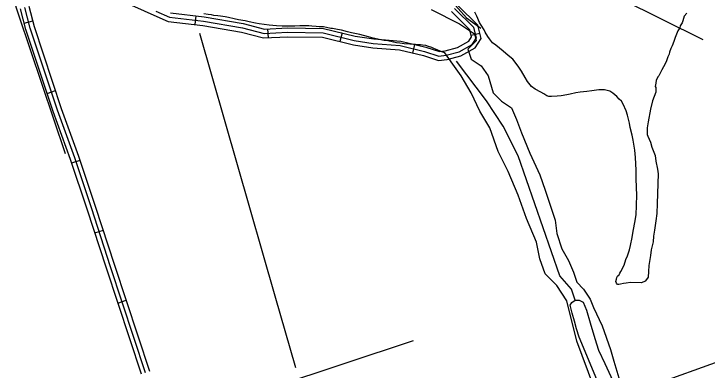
# Model space of a CAD drawing. Extents: x 3161514 to 3199414, y 831166 to 856601.
# Drawn here: x 3168439 to 3170791, y 850162 to 851370 of the extents above; entities that cross this region are included whole.
import ezdxf

# ---------------------------------------------------------------- set-up
doc = ezdxf.new("R2010")
doc.units = 0
for name, color, linetype in [('V-ROAD-CNTR', 7, 'Continuous'), ('V-SITE-VEGE', 7, 'Continuous'), ('V-TOPO-SHOR', 7, 'Continuous')]:
    doc.layers.add(name, color=color, linetype=linetype)

msp = doc.modelspace()

# ---------------------------------------------------------------- linework, layer by layer
at = {"layer": 'V-ROAD-CNTR'}
for p, q in [((3169057, 851363.2), (3169053.5, 851333.4)), ((3168474.6, 851338.9), (3168503.7, 851346.4)), ((3169299.9, 851318.9), (3169301.4, 851289)), ((3169552.3, 851305.5), (3169545.3, 851276.3)), ((3169990.5, 851297.9), (3170019.6, 851305)), ((3169798.6, 851266.4), (3169791.7, 851237.2)), ((3168552.4, 851100.3), (3168580.8, 851109.7)), ((3168635.4, 850864.4), (3168663.8, 850874)), ((3168714.2, 850627.3), (3168742.7, 850636.6)), ((3168792.1, 850389.7), (3168820.6, 850399.1))]:
    msp.add_line(p, q, dxfattribs=at)
for points in [[(3168805.5, 851414), (3168914.3, 851366), (3168962.5, 851344.1), (3169079.9, 851330.2), (3169211.1, 851307.5), (3169286.3, 851288.2), (3169368.2, 851292.4), (3169486.2, 851290.7), (3169591.1, 851265.2), (3169656.4, 851255), (3169746.8, 851247.8), (3169828.4, 851228.5), (3169879.4, 851211.4), (3169908.5, 851214.9), (3169955.4, 851227.8), (3170004.1, 851255), (3170024.1, 851286.4), (3170013.2, 851331.4), (3169945.4, 851398.9)], [(3168871.7, 850148.3), (3168753.2, 850507.6), (3168687.9, 850708), (3168631.3, 850876.5), (3168572.9, 851038.6), (3168480.3, 851317), (3168461.9, 851387.6)], [(3168886, 850152.9), (3168767.5, 850512.3), (3168702.1, 850712.7), (3168645.5, 850881.4), (3168587, 851043.5), (3168494.7, 851321.3), (3168476.5, 851391.4)], [(3168900.2, 850157.4), (3168781.8, 850516.9), (3168716.4, 850717.4), (3168659.6, 850886.4), (3168601.2, 851048.4), (3168509.1, 851325.6), (3168491, 851395.1)], [(3168920.4, 851379.7), (3168966.6, 851358.8), (3169082.1, 851345.1), (3169214.2, 851322.1), (3169287.8, 851303.3), (3169367.9, 851307.4), (3169488.1, 851305.6), (3169594.1, 851279.9), (3169658.1, 851269.9), (3169749.2, 851262.6), (3169832.5, 851242.9), (3169881, 851226.7), (3169905.6, 851229.6), (3169949.7, 851241.8), (3169993.5, 851266.3), (3170008.1, 851289.1), (3169999.7, 851323.8), (3169934.3, 851388.7)], [(3168970.7, 851373.4), (3169084.3, 851359.9), (3169217.4, 851336.8), (3169289.4, 851318.4), (3169367.7, 851322.4), (3169490, 851320.6), (3169597, 851294.6), (3169659.9, 851284.8), (3169751.5, 851277.5), (3169836.6, 851257.4), (3169882.5, 851242), (3169902.7, 851244.4), (3169944, 851255.8), (3169982.9, 851277.5), (3169992, 851291.7), (3169986.1, 851316.1), (3169923.3, 851378.5)]]:
    msp.add_lwpolyline(points, dxfattribs=at)
at = {"layer": 'V-SITE-VEGE'}
for p, q in [((3169854.7, 851384.3), (3169951, 851335.9)), ((3169098.4, 851367.6), (3169083.3, 851370)), ((3169109.5, 851366.5), (3169098.4, 851367.6)), ((3169117.6, 851364.7), (3169109.5, 851366.5)), ((3169131, 851362.9), (3169117.6, 851364.7)), ((3169139.7, 851362.3), (3169131, 851362.9)), ((3169155.4, 851360), (3169139.7, 851362.3)), ((3169167.1, 851357.7), (3169155.4, 851360)), ((3169186.9, 851353), (3169167.1, 851357.7)), ((3170009.7, 851361.9), (3170003.2, 851375.8)), ((3170019, 851341.2), (3170009.7, 851361.9)), ((3170713.3, 851362.6), (3170708.1, 851346.1)), ((3170722.4, 851372.1), (3170713.3, 851362.6)), ((3169201.4, 851350.1), (3169186.9, 851353)), ((3169223.5, 851346), (3169201.4, 851350.1)), ((3169237.5, 851342.5), (3169223.5, 851346)), ((3169258.4, 851339), (3169237.5, 851342.5)), ((3169271.2, 851336), (3169258.4, 851339)), ((3169304.9, 851331.9), (3169271.2, 851336)), ((3169951, 851335.9), (3170002.2, 851301.8)), ((3170024.6, 851331.3), (3170019, 851341.2)), ((3170705.9, 851339.3), (3170699.9, 851329.7)), ((3170708.1, 851346.1), (3170705.9, 851339.3)), ((3169317.7, 851330.2), (3169304.9, 851331.9)), ((3169330.5, 851329), (3169317.7, 851330.2)), ((3169349.7, 851328.4), (3169330.5, 851329)), ((3169392.2, 851328.4), (3169349.7, 851328.4)), ((3169409.6, 851328.9), (3169392.2, 851328.4)), ((3169439.3, 851328.9), (3169409.6, 851328.9)), ((3169449.8, 851328.3), (3169439.3, 851328.9)), ((3169464.9, 851327.7), (3169449.8, 851328.3)), ((3169474.8, 851326.5), (3169464.9, 851327.7)), ((3169489.3, 851325.9), (3169474.8, 851326.5)), ((3169499.2, 851324.2), (3169489.3, 851325.9)), ((3169514.9, 851320.7), (3169499.2, 851324.2)), ((3169519.6, 851320.1), (3169514.9, 851320.7)), ((3169537, 851316.6), (3169519.6, 851320.1)), ((3169551, 851314.2), (3169537, 851316.6)), ((3169570.8, 851309.6), (3169551, 851314.2)), ((3170034, 851315.4), (3170024.6, 851331.3)), ((3170037.7, 851307.5), (3170034, 851315.4)), ((3170691.6, 851312.3), (3170682.3, 851290)), ((3170697.7, 851322.9), (3170691.6, 851312.3)), ((3170699.9, 851329.7), (3170697.7, 851322.9)), ((3169584.1, 851306.1), (3169570.8, 851309.6)), ((3169601, 851302), (3169584.1, 851306.1)), ((3169612.6, 851299.6), (3169601, 851302)), ((3169641.7, 851292), (3169612.6, 851299.6)), ((3169658, 851287.9), (3169641.7, 851292)), ((3169684.2, 851282.1), (3169658, 851287.9)), ((3170002.2, 851301.8), (3170007.9, 851279)), ((3170047.2, 851293.6), (3170037.7, 851307.5)), ((3170052.8, 851285.6), (3170047.2, 851293.6)), ((3170682.3, 851290), (3170678, 851276.4)), ((3169695.2, 851279.8), (3169684.2, 851282.1)), ((3169707.4, 851278), (3169695.2, 851279.8)), ((3169737.7, 851272.2), (3169707.4, 851278)), ((3169748.7, 851271), (3169737.7, 851272.2)), ((3169763.3, 851268.6), (3169748.7, 851271)), ((3169782.5, 851267.5), (3169763.3, 851268.6)), ((3169790, 851266.9), (3169782.5, 851267.5)), ((3169801.7, 851265.7), (3169790, 851266.9)), ((3169809.2, 851265.1), (3169801.7, 851265.7)), ((3169819.1, 851265.1), (3169809.2, 851265.1)), ((3169825.5, 851263.9), (3169819.1, 851265.1)), ((3169837.1, 851262.2), (3169825.5, 851263.9)), ((3170007.9, 851279), (3169990.8, 851262)), ((3170063.3, 851271.7), (3170052.8, 851285.6)), ((3170073.8, 851263.6), (3170063.3, 851271.7)), ((3170098.7, 851243.5), (3170073.8, 851263.6)), ((3170678, 851276.4), (3170672.8, 851261.9)), ((3169845.3, 851259.8), (3169837.1, 851262.2)), ((3169857.5, 851255.7), (3169845.3, 851259.8)), ((3169863.9, 851252.8), (3169857.5, 851255.7)), ((3169869.7, 851249.9), (3169863.9, 851252.8)), ((3169877.3, 851247), (3169869.7, 851249.9)), ((3169891.2, 851241.2), (3169877.3, 851247)), ((3169901.1, 851237.7), (3169891.2, 851241.2)), ((3169990.8, 851262), (3169979.5, 851250.6)), ((3169979.5, 851250.6), (3169990.8, 851216.5)), ((3170116, 851229.4), (3170098.7, 851243.5)), ((3170667.7, 851252.3), (3170663.5, 851239.7)), ((3170672.8, 851261.9), (3170667.7, 851252.3)), ((3169928.3, 851199.4), (3169901.1, 851237.7)), ((3170131.3, 851216.3), (3170116, 851229.4)), ((3170657.2, 851224.2), (3170653, 851210.6)), ((3170662.4, 851233.8), (3170657.2, 851224.2)), ((3170663.5, 851239.7), (3170662.4, 851233.8)), ((3169956.7, 851159.6), (3169928.3, 851199.4)), ((3169990.8, 851216.5), (3170024.9, 851193.7)), ((3170024.9, 851193.7), (3170047.7, 851159.6)), ((3170149.3, 851192.4), (3170131.3, 851216.3)), ((3170648.9, 851200.9), (3170637.6, 851180.7)), ((3170653, 851210.6), (3170648.9, 851200.9)), ((3170160.6, 851175.5), (3170149.3, 851192.4)), ((3170173.8, 851154.7), (3170160.6, 851175.5)), ((3170637.6, 851180.7), (3170630.4, 851166.2)), ((3169990.8, 851102.7), (3169956.7, 851159.6)), ((3170047.7, 851159.6), (3170064.7, 851102.7)), ((3170181.3, 851140.8), (3170173.8, 851154.7)), ((3170625.3, 851157.5), (3170618.2, 851145)), ((3170627.4, 851160.4), (3170625.3, 851157.5)), ((3170630.4, 851166.2), (3170627.4, 851160.4)), ((3170195.5, 851123.9), (3170181.3, 851140.8)), ((3170207, 851114.8), (3170195.5, 851123.9)), ((3170617, 851135.2), (3170614.8, 851123.6)), ((3170614.8, 851123.6), (3170616.6, 851120.6)), ((3170618.2, 851145), (3170617, 851135.2)), ((3170019.3, 851040.1), (3169990.8, 851102.7)), ((3170064.7, 851102.7), (3170093.2, 851074.2)), ((3170226.3, 851104.6), (3170207, 851114.8)), ((3170237, 851099.4), (3170226.3, 851104.6)), ((3170246.6, 851092.4), (3170237, 851099.4)), ((3170345.5, 851101.7), (3170325.8, 851097.3)), ((3170360.2, 851104.3), (3170345.5, 851101.7)), ((3170382.7, 851106.7), (3170360.2, 851104.3)), ((3170399.4, 851109.2), (3170382.7, 851106.7)), ((3170423.9, 851112.5), (3170399.4, 851109.2)), ((3170442.5, 851112.1), (3170423.9, 851112.5)), ((3170460.9, 851107.7), (3170442.5, 851112.1)), ((3170470.6, 851101.6), (3170460.9, 851107.7)), ((3170484, 851089.6), (3170470.6, 851101.6)), ((3170617.2, 851104), (3170605.8, 851074.9)), ((3170616.6, 851120.6), (3170617.4, 851113.7)), ((3170617.4, 851113.7), (3170617.2, 851104)), ((3170253.4, 851090.2), (3170246.6, 851092.4)), ((3170263.1, 851090), (3170253.4, 851090.2)), ((3170281.7, 851091.5), (3170263.1, 851090)), ((3170295.4, 851092.2), (3170281.7, 851091.5)), ((3170315.1, 851095.6), (3170295.4, 851092.2)), ((3170325.8, 851097.3), (3170315.1, 851095.6)), ((3170492.5, 851080.6), (3170484, 851089.6)), ((3170500.2, 851073.6), (3170492.5, 851080.6)), ((3170093.2, 851074.2), (3170127.3, 851051.5)), ((3170505.8, 851063.6), (3170500.2, 851073.6)), ((3170516, 851040.9), (3170505.8, 851063.6)), ((3170605.8, 851074.9), (3170598.2, 851046.8)), ((3170053.4, 850983.2), (3170019.3, 851040.1)), ((3170127.3, 851051.5), (3170144.3, 851011.7)), ((3170520.5, 851026.2), (3170516, 851040.9)), ((3170598.2, 851046.8), (3170590.4, 851004)), ((3170144.3, 851011.7), (3170161.4, 850966.2)), ((3170527.7, 850999.6), (3170520.5, 851026.2)), ((3170081.8, 850903.6), (3170053.4, 850983.2)), ((3170530.3, 850984.9), (3170527.7, 850999.6)), ((3170536.5, 850959.3), (3170530.3, 850984.9)), ((3170587.9, 850983.5), (3170587.4, 850961)), ((3170590.4, 851004), (3170587.9, 850983.5)), ((3170161.4, 850966.2), (3170189.8, 850897.9)), ((3170540, 850941.6), (3170536.5, 850959.3)), ((3170587.4, 850961), (3170589.2, 850955.1)), ((3170546.1, 850908.3), (3170540, 850941.6)), ((3170589.2, 850955.1), (3170598.5, 850935.4)), ((3170598.5, 850935.4), (3170603, 850918.6)), ((3170603, 850918.6), (3170615, 850890)), ((3170115.9, 850835.3), (3170081.8, 850903.6)), ((3170189.8, 850897.9), (3170223.9, 850824)), ((3170547.4, 850882.8), (3170546.1, 850908.3)), ((3170615, 850890), (3170617.4, 850870.4)), ((3170550.3, 850839.8), (3170547.4, 850882.8)), ((3170617.4, 850870.4), (3170622.7, 850843.9)), ((3170622.7, 850843.9), (3170624.2, 850827.2)), ((3170150, 850755.7), (3170115.9, 850835.3)), ((3170223.9, 850824), (3170241, 850772.8)), ((3170550.6, 850814.4), (3170550.3, 850839.8)), ((3170624.2, 850827.2), (3170621.8, 850726.6)), ((3170551.7, 850779.1), (3170550.6, 850814.4)), ((3170241, 850772.8), (3170258.1, 850721.6)), ((3170552.2, 850757.6), (3170551.7, 850779.1)), ((3170178.5, 850676), (3170150, 850755.7)), ((3170551.3, 850719.5), (3170552.2, 850757.6)), ((3170621.8, 850726.6), (3170620, 850693.5)), ((3170258.1, 850721.6), (3170275.1, 850670.4)), ((3170549.6, 850689.3), (3170551.3, 850719.5)), ((3170212.6, 850596.4), (3170178.5, 850676)), ((3170547.1, 850667.9), (3170549.6, 850689.3)), ((3170620, 850693.5), (3170616.5, 850668.1)), ((3170275.1, 850670.4), (3170280.8, 850624.9)), ((3170539.4, 850632.9), (3170547.1, 850667.9)), ((3170616.5, 850668.1), (3170612.8, 850637)), ((3170536.9, 850611.4), (3170539.4, 850632.9)), ((3170612.8, 850637), (3170609.4, 850616.5)), ((3170280.8, 850624.9), (3170297.9, 850573.7)), ((3170531.4, 850585.2), (3170536.9, 850611.4)), ((3170609.4, 850616.5), (3170607.9, 850597)), ((3170223.9, 850539.5), (3170212.6, 850596.4)), ((3170527.1, 850569.6), (3170531.4, 850585.2)), ((3170607.9, 850597), (3170601.4, 850569.8)), ((3170297.9, 850573.7), (3170320.6, 850533.8)), ((3170520.8, 850549.3), (3170527.1, 850569.6)), ((3170601.4, 850569.8), (3170599, 850551.3)), ((3170241, 850488.3), (3170223.9, 850539.5)), ((3170509.3, 850518.3), (3170515.6, 850536.7)), ((3170515.6, 850536.7), (3170520.8, 850549.3)), ((3170599, 850551.3), (3170593.3, 850517.2)), ((3170320.6, 850533.8), (3170337.7, 850494)), ((3170498, 850497), (3170509.3, 850518.3)), ((3170593.3, 850517.2), (3170591.8, 850496.7)), ((3170280.8, 850448.5), (3170241, 850488.3)), ((3170337.7, 850494), (3170349, 850459.9)), ((3170490.9, 850483.5), (3170494.9, 850490.3)), ((3170494.9, 850490.3), (3170498, 850497)), ((3170591.8, 850496.7), (3170591.4, 850477.2)), ((3170481.6, 850462.3), (3170483.7, 850470)), ((3170483.7, 850470), (3170484.8, 850475.9)), ((3170484.8, 850475.9), (3170487.9, 850482.6)), ((3170487.9, 850482.6), (3170490.9, 850483.5)), ((3170588.3, 850473.4), (3170580.3, 850463.8)), ((3170591.4, 850477.2), (3170588.3, 850473.4)), ((3170314.9, 850397.3), (3170280.8, 850448.5)), ((3170349, 850459.9), (3170371.8, 850437.1)), ((3170483.4, 850456.4), (3170481.6, 850462.3)), ((3170485.3, 850453.4), (3170483.4, 850456.4)), ((3170488.2, 850452.3), (3170485.3, 850453.4)), ((3170491.1, 850452.3), (3170488.2, 850452.3)), ((3170497, 850453.1), (3170491.1, 850452.3)), ((3170506.8, 850455.8), (3170497, 850453.1)), ((3170516.6, 850456.5), (3170506.8, 850455.8)), ((3170531.3, 850459.1), (3170516.6, 850456.5)), ((3170568.4, 850458.2), (3170531.3, 850459.1)), ((3170580.3, 850463.8), (3170568.4, 850458.2)), ((3170371.8, 850437.1), (3170394.5, 850403)), ((3170349, 850260.8), (3170314.9, 850397.3)), ((3170394.5, 850403), (3170405.9, 850374.6)), ((3170405.9, 850374.6), (3170434.3, 850312)), ((3170434.3, 850312), (3170462.7, 850232.3)), ((3170422.9, 850061.7), (3170349, 850260.8)), ((3170462.7, 850232.3), (3170474.1, 850192.5)), ((3170474.1, 850192.5), (3170491.2, 850135.6))]:
    msp.add_line(p, q, dxfattribs=at)
at = {"layer": 'V-TOPO-SHOR'}
for p, q in [((3170601.6, 850109.5), (3172460.7, 850782.3)), ((3168955.1, 849984.9), (3169795.1, 850262.8))]:
    msp.add_line(p, q, dxfattribs=at)
for points in [[(3168995.3, 853041.3), (3169083.8, 852856.6), (3169186.4, 852630.8), (3169252.7, 852485.5), (3169266.9, 852454), (3169323.8, 852352.9), (3169434.3, 852168.2), (3169631.7, 851849.2), (3169693.2, 851759.2), (3169731.1, 851700.8), (3169881.1, 851468.7), (3169917.5, 851421.3), (3169974.3, 851356.6), (3170023.2, 851321.9)], [(3170777.2, 851282), (3170499.3, 851420.9), (3170120.4, 851765.1), (3169930.9, 851998.8)], [(3168614, 850895.1), (3168456.1, 851365.7), (3168402.4, 851529.9)], [(3169068.8, 851304.9), (3169324.6, 850414.3), (3169394, 850171.2)], [(3170343.2, 850399.3), (3170331.1, 850436.1), (3170291.7, 850481.8), (3170149.6, 850889.2), (3170099, 850988.7), (3170042.2, 851075.5), (3169941.1, 851209.7)], [(3170416.5, 850130.1), (3170356.5, 850273.8), (3170347.8, 850302.3), (3170340.7, 850328.2), (3170332.8, 850355.8), (3170326.5, 850382.5), (3170331.9, 850391.8), (3170343.2, 850399.3), (3170356.9, 850398.9), (3170370.5, 850392.6), (3170381.9, 850365.8), (3170393.7, 850322.6), (3170410.4, 850269.9), (3170422.3, 850230.2), (3170443.5, 850184.3), (3170471.2, 850125.3)]]:
    msp.add_lwpolyline(points, dxfattribs=at)

doc.saveas('drawing.dxf')
